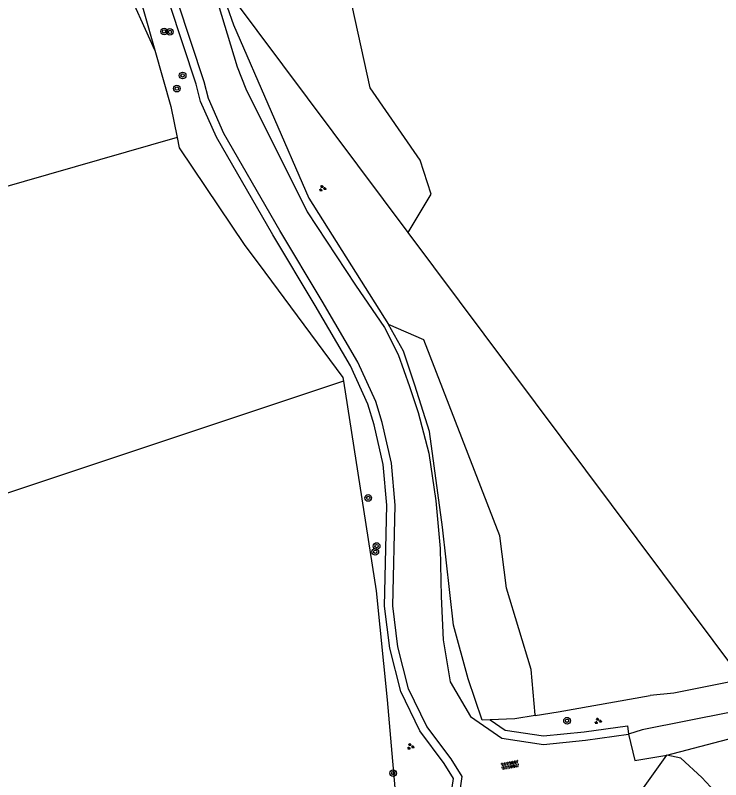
# Model space of a CAD drawing. Extents: x 126000 to 131009, y 393000 to 395500.
# Drawn here: x 129767.6 to 129852.3, y 394865.1 to 394956.9 of the extents above; entities that cross this region are included whole.
import ezdxf

# ---------------------------------------------------------------- set-up
doc = ezdxf.new("R2010")
doc.units = 0
for name, color, linetype in [('gg-afsc-draadraster', 7, 'Continuous'), ('gg-knt-onverhard', 7, 'Continuous'), ('gg-knt-verharding', 7, 'Continuous'), ('gt-grn-groengrens', 7, 'Continuous'), ('gt-grn-groengrens NZ', 7, 'Continuous'), ('gt-grn-vlakafsluiter', 7, 'Continuous'), ('gt-grn-weggrens', 7, 'Continuous'), ('gt-symb-boom', 7, 'Continuous'), ('gt-symb-groenvak', 7, 'Continuous'), ('gt-symb-overige verharding', 7, 'Continuous')]:
    doc.layers.add(name, color=color, linetype=linetype)

# ---------------------------------------------------------------- blocks, each defined once
blk = doc.blocks.new('gt0-BOOM')
at = {"layer": 'gt-symb-boom'}
for radius in [0.4, 0.2]:
    blk.add_circle((0, 0), radius, dxfattribs=at)
blk = doc.blocks.new('gt0-GRVAK')
at = {"layer": 'gt-symb-groenvak'}
for p, q in [((-0.11, 0.189), (-0.228, 0.24)), ((-0.182, 0.153), (0.088, 0.153)), ((-0.091, 0.211), (-0.156, 0.322)), ((-0.047, 0.214), (-0.047, 0.393)), ((-0.004, 0.211), (0.061, 0.322)), ((0.015, 0.189), (0.133, 0.24)), ((0.262, -0.052), (0.197, 0.059)), ((0.305, -0.049), (0.305, 0.13)), ((0.349, -0.052), (0.414, 0.059)), ((-0.245, -0.228), (-0.363, -0.177)), ((-0.318, -0.264), (-0.047, -0.264)), ((-0.226, -0.206), (-0.291, -0.095)), ((-0.183, -0.203), (-0.183, -0.024)), ((-0.139, -0.206), (-0.074, -0.095)), ((-0.12, -0.228), (-0.002, -0.177)), ((0.243, -0.074), (0.125, -0.023)), ((0.17, -0.11), (0.441, -0.11)), ((0.368, -0.074), (0.486, -0.023))]:
    blk.add_line(p, q, dxfattribs=at)
blk = doc.blocks.new('gt0-OVH')
at = {"layer": 'gt-symb-overige verharding'}
for points in [[(-0.972, 0.298), (-0.967, 0.308), (-0.965, 0.319), (-0.966, 0.33), (-0.971, 0.34), (-0.978, 0.348), (-0.988, 0.353), (-0.999, 0.355), (-1.01, 0.354), (-1.02, 0.349), (-1.028, 0.342), (-1.033, 0.332), (-1.035, 0.321), (-1.034, 0.31), (-1.029, 0.3), (-1.022, 0.292), (-1.012, 0.287), (-1.001, 0.285), (-0.99, 0.286), (-0.98, 0.291)], [(-0.872, 0.106), (-0.867, 0.116), (-0.865, 0.126), (-0.866, 0.137), (-0.871, 0.147), (-0.878, 0.156), (-0.888, 0.161), (-0.899, 0.163), (-0.91, 0.162), (-0.92, 0.157), (-0.928, 0.15), (-0.933, 0.14), (-0.935, 0.129), (-0.934, 0.118), (-0.929, 0.108), (-0.922, 0.1), (-0.912, 0.095), (-0.901, 0.092), (-0.89, 0.094), (-0.88, 0.098)], [(-0.772, 0.298), (-0.767, 0.308), (-0.765, 0.319), (-0.766, 0.33), (-0.771, 0.34), (-0.778, 0.348), (-0.788, 0.353), (-0.799, 0.355), (-0.81, 0.354), (-0.82, 0.349), (-0.828, 0.342), (-0.833, 0.332), (-0.835, 0.321), (-0.834, 0.31), (-0.829, 0.3), (-0.822, 0.292), (-0.812, 0.287), (-0.801, 0.285), (-0.79, 0.286), (-0.78, 0.291)], [(-0.672, 0.106), (-0.667, 0.116), (-0.665, 0.126), (-0.666, 0.137), (-0.671, 0.147), (-0.678, 0.156), (-0.688, 0.161), (-0.699, 0.163), (-0.71, 0.162), (-0.72, 0.157), (-0.728, 0.15), (-0.733, 0.14), (-0.735, 0.129), (-0.734, 0.118), (-0.729, 0.108), (-0.722, 0.1), (-0.712, 0.095), (-0.701, 0.092), (-0.69, 0.094), (-0.68, 0.098)], [(-0.572, 0.298), (-0.567, 0.308), (-0.565, 0.319), (-0.566, 0.33), (-0.571, 0.34), (-0.578, 0.348), (-0.588, 0.353), (-0.599, 0.355), (-0.61, 0.354), (-0.62, 0.349), (-0.628, 0.342), (-0.633, 0.332), (-0.635, 0.321), (-0.634, 0.31), (-0.629, 0.3), (-0.622, 0.292), (-0.612, 0.287), (-0.601, 0.285), (-0.59, 0.286), (-0.58, 0.291)], [(-0.472, 0.106), (-0.467, 0.116), (-0.465, 0.126), (-0.466, 0.137), (-0.471, 0.147), (-0.478, 0.156), (-0.488, 0.161), (-0.499, 0.163), (-0.51, 0.162), (-0.52, 0.157), (-0.528, 0.15), (-0.533, 0.14), (-0.535, 0.129), (-0.534, 0.118), (-0.529, 0.108), (-0.522, 0.1), (-0.512, 0.095), (-0.501, 0.092), (-0.49, 0.094), (-0.48, 0.098)], [(-0.372, 0.298), (-0.367, 0.308), (-0.365, 0.319), (-0.366, 0.33), (-0.371, 0.34), (-0.378, 0.348), (-0.388, 0.353), (-0.399, 0.355), (-0.41, 0.354), (-0.42, 0.349), (-0.428, 0.342), (-0.433, 0.332), (-0.435, 0.321), (-0.434, 0.31), (-0.429, 0.3), (-0.422, 0.292), (-0.412, 0.287), (-0.401, 0.285), (-0.39, 0.286), (-0.38, 0.291)], [(-0.272, 0.106), (-0.267, 0.116), (-0.265, 0.126), (-0.266, 0.137), (-0.271, 0.147), (-0.278, 0.156), (-0.288, 0.161), (-0.299, 0.163), (-0.31, 0.162), (-0.32, 0.157), (-0.328, 0.15), (-0.333, 0.14), (-0.335, 0.129), (-0.334, 0.118), (-0.329, 0.108), (-0.322, 0.1), (-0.312, 0.095), (-0.301, 0.092), (-0.29, 0.094), (-0.28, 0.098)], [(-0.172, 0.298), (-0.167, 0.308), (-0.165, 0.319), (-0.166, 0.33), (-0.171, 0.34), (-0.178, 0.348), (-0.188, 0.353), (-0.199, 0.355), (-0.21, 0.354), (-0.22, 0.349), (-0.228, 0.342), (-0.233, 0.332), (-0.235, 0.321), (-0.234, 0.31), (-0.229, 0.3), (-0.222, 0.292), (-0.212, 0.287), (-0.201, 0.285), (-0.19, 0.286), (-0.18, 0.291)], [(-0.072, 0.106), (-0.067, 0.116), (-0.065, 0.126), (-0.066, 0.137), (-0.071, 0.147), (-0.078, 0.156), (-0.088, 0.161), (-0.099, 0.163), (-0.11, 0.162), (-0.12, 0.157), (-0.128, 0.15), (-0.133, 0.14), (-0.135, 0.129), (-0.134, 0.118), (-0.129, 0.108), (-0.122, 0.1), (-0.112, 0.095), (-0.101, 0.092), (-0.09, 0.094), (-0.08, 0.098)], [(0.028, 0.298), (0.033, 0.308), (0.035, 0.319), (0.034, 0.33), (0.029, 0.34), (0.022, 0.348), (0.012, 0.353), (0.001, 0.355), (-0.01, 0.354), (-0.02, 0.349), (-0.028, 0.342), (-0.033, 0.332), (-0.035, 0.321), (-0.034, 0.31), (-0.029, 0.3), (-0.022, 0.292), (-0.012, 0.287), (-0.001, 0.285), (0.01, 0.286), (0.02, 0.291)], [(0.128, 0.106), (0.133, 0.116), (0.135, 0.126), (0.134, 0.137), (0.129, 0.147), (0.122, 0.156), (0.112, 0.161), (0.101, 0.163), (0.09, 0.162), (0.08, 0.157), (0.072, 0.15), (0.067, 0.14), (0.065, 0.129), (0.066, 0.118), (0.071, 0.108), (0.078, 0.1), (0.088, 0.095), (0.099, 0.092), (0.11, 0.094), (0.12, 0.098)], [(0.228, 0.298), (0.233, 0.308), (0.235, 0.319), (0.234, 0.33), (0.229, 0.34), (0.222, 0.348), (0.212, 0.353), (0.201, 0.355), (0.19, 0.354), (0.18, 0.349), (0.172, 0.342), (0.167, 0.332), (0.165, 0.321), (0.166, 0.31), (0.171, 0.3), (0.178, 0.292), (0.188, 0.287), (0.199, 0.285), (0.21, 0.286), (0.22, 0.291)], [(0.328, 0.106), (0.333, 0.116), (0.335, 0.126), (0.334, 0.137), (0.329, 0.147), (0.322, 0.156), (0.312, 0.161), (0.301, 0.163), (0.29, 0.162), (0.28, 0.157), (0.272, 0.15), (0.267, 0.14), (0.265, 0.129), (0.266, 0.118), (0.271, 0.108), (0.278, 0.1), (0.288, 0.095), (0.299, 0.092), (0.31, 0.094), (0.32, 0.098)], [(0.428, 0.298), (0.433, 0.308), (0.435, 0.319), (0.434, 0.33), (0.429, 0.34), (0.422, 0.348), (0.412, 0.353), (0.401, 0.355), (0.39, 0.354), (0.38, 0.349), (0.372, 0.342), (0.367, 0.332), (0.365, 0.321), (0.366, 0.31), (0.371, 0.3), (0.378, 0.292), (0.388, 0.287), (0.399, 0.285), (0.41, 0.286), (0.42, 0.291)], [(0.528, 0.106), (0.533, 0.116), (0.535, 0.126), (0.534, 0.137), (0.529, 0.147), (0.522, 0.156), (0.512, 0.161), (0.501, 0.163), (0.49, 0.162), (0.48, 0.157), (0.472, 0.15), (0.467, 0.14), (0.465, 0.129), (0.466, 0.118), (0.471, 0.108), (0.478, 0.1), (0.488, 0.095), (0.499, 0.092), (0.51, 0.094), (0.52, 0.098)], [(0.628, 0.298), (0.633, 0.308), (0.635, 0.319), (0.634, 0.33), (0.629, 0.34), (0.622, 0.348), (0.612, 0.353), (0.601, 0.355), (0.59, 0.354), (0.58, 0.349), (0.572, 0.342), (0.567, 0.332), (0.565, 0.321), (0.566, 0.31), (0.571, 0.3), (0.578, 0.292), (0.588, 0.287), (0.599, 0.285), (0.61, 0.286), (0.62, 0.291)], [(0.728, 0.106), (0.733, 0.116), (0.735, 0.126), (0.734, 0.137), (0.729, 0.147), (0.722, 0.156), (0.712, 0.161), (0.701, 0.163), (0.69, 0.162), (0.68, 0.157), (0.672, 0.15), (0.667, 0.14), (0.665, 0.129), (0.666, 0.118), (0.671, 0.108), (0.678, 0.1), (0.688, 0.095), (0.699, 0.092), (0.71, 0.094), (0.72, 0.098)], [(0.828, 0.298), (0.833, 0.308), (0.835, 0.319), (0.834, 0.33), (0.829, 0.34), (0.822, 0.348), (0.812, 0.353), (0.801, 0.355), (0.79, 0.354), (0.78, 0.349), (0.772, 0.342), (0.767, 0.332), (0.765, 0.321), (0.766, 0.31), (0.771, 0.3), (0.778, 0.292), (0.788, 0.287), (0.799, 0.285), (0.81, 0.286), (0.82, 0.291)], [(0.928, 0.106), (0.933, 0.116), (0.935, 0.126), (0.934, 0.137), (0.929, 0.147), (0.922, 0.156), (0.912, 0.161), (0.901, 0.163), (0.89, 0.162), (0.88, 0.157), (0.872, 0.15), (0.867, 0.14), (0.865, 0.129), (0.866, 0.118), (0.871, 0.108), (0.878, 0.1), (0.888, 0.095), (0.899, 0.092), (0.91, 0.094), (0.92, 0.098)], [(1.028, 0.298), (1.033, 0.308), (1.035, 0.319), (1.034, 0.33), (1.029, 0.34), (1.022, 0.348), (1.012, 0.353), (1.001, 0.355), (0.99, 0.354), (0.98, 0.349), (0.972, 0.342), (0.967, 0.332), (0.965, 0.321), (0.966, 0.31), (0.971, 0.3), (0.978, 0.292), (0.988, 0.287), (0.999, 0.285), (1.01, 0.286), (1.02, 0.291)], [(-0.972, -0.142), (-0.967, -0.132), (-0.965, -0.121), (-0.966, -0.11), (-0.971, -0.1), (-0.978, -0.092), (-0.988, -0.087), (-0.999, -0.085), (-1.01, -0.086), (-1.02, -0.091), (-1.028, -0.098), (-1.033, -0.108), (-1.035, -0.119), (-1.034, -0.13), (-1.029, -0.14), (-1.022, -0.148), (-1.012, -0.153), (-1.001, -0.155), (-0.99, -0.154), (-0.98, -0.149)], [(-0.872, -0.334), (-0.867, -0.324), (-0.865, -0.314), (-0.866, -0.303), (-0.871, -0.293), (-0.878, -0.284), (-0.888, -0.279), (-0.899, -0.277), (-0.91, -0.278), (-0.92, -0.283), (-0.928, -0.29), (-0.933, -0.3), (-0.935, -0.311), (-0.934, -0.322), (-0.929, -0.332), (-0.922, -0.34), (-0.912, -0.345), (-0.901, -0.348), (-0.89, -0.346), (-0.88, -0.342)], [(-0.772, -0.142), (-0.767, -0.132), (-0.765, -0.121), (-0.766, -0.11), (-0.771, -0.1), (-0.778, -0.092), (-0.788, -0.087), (-0.799, -0.085), (-0.81, -0.086), (-0.82, -0.091), (-0.828, -0.098), (-0.833, -0.108), (-0.835, -0.119), (-0.834, -0.13), (-0.829, -0.14), (-0.822, -0.148), (-0.812, -0.153), (-0.801, -0.155), (-0.79, -0.154), (-0.78, -0.149)], [(-0.672, -0.334), (-0.667, -0.324), (-0.665, -0.314), (-0.666, -0.303), (-0.671, -0.293), (-0.678, -0.284), (-0.688, -0.279), (-0.699, -0.277), (-0.71, -0.278), (-0.72, -0.283), (-0.728, -0.29), (-0.733, -0.3), (-0.735, -0.311), (-0.734, -0.322), (-0.729, -0.332), (-0.722, -0.34), (-0.712, -0.345), (-0.701, -0.348), (-0.69, -0.346), (-0.68, -0.342)], [(-0.572, -0.142), (-0.567, -0.132), (-0.565, -0.121), (-0.566, -0.11), (-0.571, -0.1), (-0.578, -0.092), (-0.588, -0.087), (-0.599, -0.085), (-0.61, -0.086), (-0.62, -0.091), (-0.628, -0.098), (-0.633, -0.108), (-0.635, -0.119), (-0.634, -0.13), (-0.629, -0.14), (-0.622, -0.148), (-0.612, -0.153), (-0.601, -0.155), (-0.59, -0.154), (-0.58, -0.149)], [(-0.472, -0.334), (-0.467, -0.324), (-0.465, -0.314), (-0.466, -0.303), (-0.471, -0.293), (-0.478, -0.284), (-0.488, -0.279), (-0.499, -0.277), (-0.51, -0.278), (-0.52, -0.283), (-0.528, -0.29), (-0.533, -0.3), (-0.535, -0.311), (-0.534, -0.322), (-0.529, -0.332), (-0.522, -0.34), (-0.512, -0.345), (-0.501, -0.348), (-0.49, -0.346), (-0.48, -0.342)], [(-0.372, -0.142), (-0.367, -0.132), (-0.365, -0.121), (-0.366, -0.11), (-0.371, -0.1), (-0.378, -0.092), (-0.388, -0.087), (-0.399, -0.085), (-0.41, -0.086), (-0.42, -0.091), (-0.428, -0.098), (-0.433, -0.108), (-0.435, -0.119), (-0.434, -0.13), (-0.429, -0.14), (-0.422, -0.148), (-0.412, -0.153), (-0.401, -0.155), (-0.39, -0.154), (-0.38, -0.149)], [(-0.272, -0.334), (-0.267, -0.324), (-0.265, -0.314), (-0.266, -0.303), (-0.271, -0.293), (-0.278, -0.284), (-0.288, -0.279), (-0.299, -0.277), (-0.31, -0.278), (-0.32, -0.283), (-0.328, -0.29), (-0.333, -0.3), (-0.335, -0.311), (-0.334, -0.322), (-0.329, -0.332), (-0.322, -0.34), (-0.312, -0.345), (-0.301, -0.348), (-0.29, -0.346), (-0.28, -0.342)], [(-0.172, -0.142), (-0.167, -0.132), (-0.165, -0.121), (-0.166, -0.11), (-0.171, -0.1), (-0.178, -0.092), (-0.188, -0.087), (-0.199, -0.085), (-0.21, -0.086), (-0.22, -0.091), (-0.228, -0.098), (-0.233, -0.108), (-0.235, -0.119), (-0.234, -0.13), (-0.229, -0.14), (-0.222, -0.148), (-0.212, -0.153), (-0.201, -0.155), (-0.19, -0.154), (-0.18, -0.149)], [(-0.072, -0.334), (-0.067, -0.324), (-0.065, -0.314), (-0.066, -0.303), (-0.071, -0.293), (-0.078, -0.284), (-0.088, -0.279), (-0.099, -0.277), (-0.11, -0.278), (-0.12, -0.283), (-0.128, -0.29), (-0.133, -0.3), (-0.135, -0.311), (-0.134, -0.322), (-0.129, -0.332), (-0.122, -0.34), (-0.112, -0.345), (-0.101, -0.348), (-0.09, -0.346), (-0.08, -0.342)], [(0.028, -0.142), (0.033, -0.132), (0.035, -0.121), (0.034, -0.11), (0.029, -0.1), (0.022, -0.092), (0.012, -0.087), (0.001, -0.085), (-0.01, -0.086), (-0.02, -0.091), (-0.028, -0.098), (-0.033, -0.108), (-0.035, -0.119), (-0.034, -0.13), (-0.029, -0.14), (-0.022, -0.148), (-0.012, -0.153), (-0.001, -0.155), (0.01, -0.154), (0.02, -0.149)], [(0.128, -0.334), (0.133, -0.324), (0.135, -0.314), (0.134, -0.303), (0.129, -0.293), (0.122, -0.284), (0.112, -0.279), (0.101, -0.277), (0.09, -0.278), (0.08, -0.283), (0.072, -0.29), (0.067, -0.3), (0.065, -0.311), (0.066, -0.322), (0.071, -0.332), (0.078, -0.34), (0.088, -0.345), (0.099, -0.348), (0.11, -0.346), (0.12, -0.342)], [(0.228, -0.142), (0.233, -0.132), (0.235, -0.121), (0.234, -0.11), (0.229, -0.1), (0.222, -0.092), (0.212, -0.087), (0.201, -0.085), (0.19, -0.086), (0.18, -0.091), (0.172, -0.098), (0.167, -0.108), (0.165, -0.119), (0.166, -0.13), (0.171, -0.14), (0.178, -0.148), (0.188, -0.153), (0.199, -0.155), (0.21, -0.154), (0.22, -0.149)], [(0.328, -0.334), (0.333, -0.324), (0.335, -0.314), (0.334, -0.303), (0.329, -0.293), (0.322, -0.284), (0.312, -0.279), (0.301, -0.277), (0.29, -0.278), (0.28, -0.283), (0.272, -0.29), (0.267, -0.3), (0.265, -0.311), (0.266, -0.322), (0.271, -0.332), (0.278, -0.34), (0.288, -0.345), (0.299, -0.348), (0.31, -0.346), (0.32, -0.342)], [(0.428, -0.142), (0.433, -0.132), (0.435, -0.121), (0.434, -0.11), (0.429, -0.1), (0.422, -0.092), (0.412, -0.087), (0.401, -0.085), (0.39, -0.086), (0.38, -0.091), (0.372, -0.098), (0.367, -0.108), (0.365, -0.119), (0.366, -0.13), (0.371, -0.14), (0.378, -0.148), (0.388, -0.153), (0.399, -0.155), (0.41, -0.154), (0.42, -0.149)], [(0.528, -0.334), (0.533, -0.324), (0.535, -0.314), (0.534, -0.303), (0.529, -0.293), (0.522, -0.284), (0.512, -0.279), (0.501, -0.277), (0.49, -0.278), (0.48, -0.283), (0.472, -0.29), (0.467, -0.3), (0.465, -0.311), (0.466, -0.322), (0.471, -0.332), (0.478, -0.34), (0.488, -0.345), (0.499, -0.348), (0.51, -0.346), (0.52, -0.342)], [(0.628, -0.142), (0.633, -0.132), (0.635, -0.121), (0.634, -0.11), (0.629, -0.1), (0.622, -0.092), (0.612, -0.087), (0.601, -0.085), (0.59, -0.086), (0.58, -0.091), (0.572, -0.098), (0.567, -0.108), (0.565, -0.119), (0.566, -0.13), (0.571, -0.14), (0.578, -0.148), (0.588, -0.153), (0.599, -0.155), (0.61, -0.154), (0.62, -0.149)], [(0.728, -0.334), (0.733, -0.324), (0.735, -0.314), (0.734, -0.303), (0.729, -0.293), (0.722, -0.284), (0.712, -0.279), (0.701, -0.277), (0.69, -0.278), (0.68, -0.283), (0.672, -0.29), (0.667, -0.3), (0.665, -0.311), (0.666, -0.322), (0.671, -0.332), (0.678, -0.34), (0.688, -0.345), (0.699, -0.348), (0.71, -0.346), (0.72, -0.342)], [(0.828, -0.142), (0.833, -0.132), (0.835, -0.121), (0.834, -0.11), (0.829, -0.1), (0.822, -0.092), (0.812, -0.087), (0.801, -0.085), (0.79, -0.086), (0.78, -0.091), (0.772, -0.098), (0.767, -0.108), (0.765, -0.119), (0.766, -0.13), (0.771, -0.14), (0.778, -0.148), (0.788, -0.153), (0.799, -0.155), (0.81, -0.154), (0.82, -0.149)], [(0.928, -0.334), (0.933, -0.324), (0.935, -0.314), (0.934, -0.303), (0.929, -0.293), (0.922, -0.284), (0.912, -0.279), (0.901, -0.277), (0.89, -0.278), (0.88, -0.283), (0.872, -0.29), (0.867, -0.3), (0.865, -0.311), (0.866, -0.322), (0.871, -0.332), (0.878, -0.34), (0.888, -0.345), (0.899, -0.348), (0.91, -0.346), (0.92, -0.342)], [(1.028, -0.142), (1.033, -0.132), (1.035, -0.121), (1.034, -0.11), (1.029, -0.1), (1.022, -0.092), (1.012, -0.087), (1.001, -0.085), (0.99, -0.086), (0.98, -0.091), (0.972, -0.098), (0.967, -0.108), (0.965, -0.119), (0.966, -0.13), (0.971, -0.14), (0.978, -0.148), (0.988, -0.153), (0.999, -0.155), (1.01, -0.154), (1.02, -0.149)]]:
    blk.add_lwpolyline(points, close=True, dxfattribs=at)

msp = doc.modelspace()

# ---------------------------------------------------------------- linework, layer by layer
at = {"layer": 'gg-afsc-draadraster'}
for points in [[(129760.034, 395018.302), (129761.373, 395016.734), (129764.252, 395012.674), (129769.325, 395004.311), (129772.205, 394996.227), (129783.048, 394957.42), (129784.358, 394952.776)], [(129791.983, 394961.365), (129792.293, 394960.184), (129793.817, 394955.793), (129802.855, 394934.965), (129812.442, 394919.784)], [(129784.358, 394952.776), (129786.269, 394945.998), (129787.02, 394942.272)], [(129787.02, 394942.272), (129787.271, 394941.028), (129795.181, 394929.292), (129796.786, 394927.18), (129806.951, 394913.454), (129807.02, 394913.01)], [(129824.638, 394872.303), (129823.698, 394872.258), (129822.016, 394877.244), (129820.255, 394883.677), (129818.934, 394895.462), (129817.345, 394906.946), (129815.576, 394912.509), (129814.223, 394916.612), (129812.442, 394919.784)], [(129807.02, 394913.01), (129810.947, 394887.814), (129812.261, 394874.731), (129813.584, 394859.528), (129813.925, 394854.714), (129813.688, 394845.471), (129813.879, 394838.501), (129663.5, 394785.034), (129647.699, 394779.636), (129640.958, 394777.411), (129639.049, 394777.677), (129637.644, 394778.042), (129636.648, 394779.028), (129634.503, 394787.475)], [(129854.916, 394877.148), (129846.726, 394875.507), (129843.881, 394875.219)], [(129830.048, 394872.828), (129832.805, 394873.258), (129843.881, 394875.219)], [(129830.048, 394872.828), (129827.59, 394872.444), (129824.638, 394872.303)]]:
    msp.add_lwpolyline(points, dxfattribs=at)
at = {"layer": 'gg-knt-onverhard'}
msp.add_line((129836.095, 394869.869), (129841.273, 394870.591), dxfattribs=at)
for points in [[(129821.073, 394864.113), (129821.283, 394865.492), (129819.955, 394867.63), (129817.045, 394871.513), (129814.834, 394876.045), (129813.562, 394881.091), (129812.965, 394886.021), (129813.237, 394898.118), (129812.784, 394903.138), (129811.674, 394908.019), (129810.886, 394910.573), (129808.744, 394915.284), (129804.462, 394922.587), (129799.379, 394931.095), (129792.657, 394942.766), (129790.787, 394946.938), (129790.276, 394948.958), (129787.079, 394958.656), (129778.891, 394987.124), (129774.895, 394998.383), (129769.977, 395008.468), (129763.206, 395018.99)], [(129770.694, 395016.114), (129773.787, 395010.638), (129778.898, 394999.702), (129783.264, 394988.51), (129788.812, 394969.124), (129791.573, 394959.656), (129794.248, 394950.761), (129795.295, 394948.106), (129802.635, 394933.342), (129808.453, 394924.523), (129811.931, 394919.432), (129813.588, 394916.187), (129814.956, 394912.361), (129815.996, 394909.226), (129817.287, 394904.328), (129818.121, 394898.619), (129818.622, 394892.908), (129818.767, 394887.124), (129818.992, 394881.921), (129819.817, 394876.886), (129822.29, 394872.719), (129826.049, 394870.103), (129831.033, 394869.368), (129836.095, 394869.869)]]:
    msp.add_lwpolyline(points, dxfattribs=at)
at = {"layer": 'gg-knt-verharding'}
for points in [[(130185.427, 394938.52), (130095.342, 394920.228), (130053.803, 394911.932), (130022.868, 394905.707), (129976.149, 394896.552), (129915.977, 394884.892), (129888.306, 394879.915), (129869.728, 394876.435), (129842.902, 394871.111), (129841.273, 394870.591)], [(129841.273, 394870.591), (129842.043, 394867.446), (129845.867, 394868.08)], [(129852.157, 394863.157), (129850.07, 394865.369), (129847.541, 394867.708), (129845.867, 394868.08)]]:
    msp.add_lwpolyline(points, dxfattribs=at)
at = {"layer": 'gt-grn-groengrens'}
for p, q in [((129814.779, 394930.86), (129793.149, 394959.805)), ((129787.02, 394942.272), (129608.124, 394890.796)), ((129854.916, 394877.148), (129814.779, 394930.86)), ((129816.682, 394917.969), (129812.442, 394919.784)), ((129830.038, 394872.895), (129830.048, 394872.828))]:
    msp.add_line(p, q, dxfattribs=at)
for points in [[(129814.779, 394930.86), (129817.564, 394935.465), (129816.22, 394939.53), (129810.208, 394948.243), (129808.054, 394958.072), (129804.176, 394965.154), (129792.259, 394998.868), (129790.139, 395015.301), (129791.815, 395026.518)], [(129784.358, 394952.776), (129780.63, 394961.044), (129777.077, 394967.27), (129774.313, 394975.251), (129772.374, 394979.942), (129770.188, 394985.015), (129768.225, 394988.445), (129759.782, 394997.383), (129755.446, 395002.609), (129750.222, 395007.722), (129744.698, 395014.331)], [(129830.038, 394872.895), (129829.559, 394878.378), (129826.616, 394888.125), (129825.788, 394894.421), (129816.682, 394917.969)], [(129807.02, 394913.01), (129626.325, 394852.792), (129635.952, 394787.689)]]:
    msp.add_lwpolyline(points, dxfattribs=at)
at = {"layer": 'gt-grn-groengrens NZ'}
for points in [[(129819.951, 394863.385), (129820.239, 394865.278), (129819.129, 394867.065), (129816.188, 394870.989), (129813.89, 394875.7), (129812.577, 394880.908), (129811.964, 394885.972), (129812.236, 394898.084), (129811.794, 394902.981), (129810.707, 394907.76), (129809.949, 394910.217), (129807.855, 394914.823), (129803.601, 394922.078), (129798.516, 394930.589), (129791.765, 394942.311), (129789.839, 394946.608), (129789.315, 394948.678), (129786.123, 394958.361), (129777.938, 394986.818), (129773.971, 394997.995), (129769.104, 395007.977), (129762.409, 395018.38), (129760.108, 395020.928), (129758.905, 395021.613)], [(129824.638, 394872.303), (129826.427, 394871.058), (129831.057, 394870.375), (129835.957, 394870.859)], [(129835.957, 394870.859), (129841.135, 394871.581), (129841.273, 394870.591)]]:
    msp.add_lwpolyline(points, dxfattribs=at)
at = {"layer": 'gt-grn-vlakafsluiter'}
msp.add_line((129845.867, 394868.08), (129853.964, 394870.212), dxfattribs=at)
at = {"layer": 'gt-grn-weggrens'}
msp.add_line((129842.879, 394863.872), (129845.867, 394868.08), dxfattribs=at)

# ---------------------------------------------------------------- block references
at = {"layer": 'gt-symb-boom'}
for p in [(129785.467, 394955.003), (129786.164, 394954.955), (129787.693, 394949.725), (129786.993, 394948.138), (129809.992, 394898.966), (129810.842, 394892.5), (129811.002, 394893.191), (129833.878, 394872.207), (129812.991, 394865.917)]:
    msp.add_blockref('gt0-BOOM', p, dxfattribs=at)
at = {"layer": 'gt-symb-groenvak'}
for p in [(129804.486, 394936.163), (129837.596, 394872.169), (129815.059, 394869.108)]:
    msp.add_blockref('gt0-GRVAK', p, dxfattribs=at)
at = {"layer": 'gt-symb-overige verharding', "rotation": 10.366322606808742}
msp.add_blockref('gt0-OVH', (129827.023, 394866.882), dxfattribs=at)

doc.saveas('drawing.dxf')
